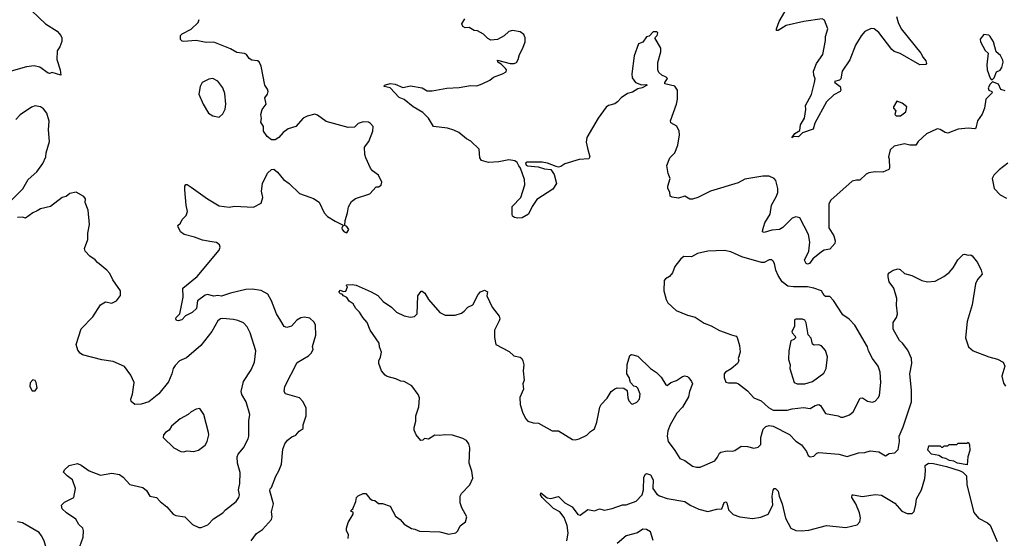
# Model space of a CAD drawing. Extents: x 2057697 to 2160550, y 827490 to 1016834.
# Tile 438 of 509: x 2079763 to 2087477, y 1008246 to 1012308. Entities that reach past the tile are written whole.
import ezdxf

# ---------------------------------------------------------------- set-up
doc = ezdxf.new("R2010")
doc.units = 0

msp = doc.modelspace()

# ---------------------------------------------------------------- linework, layer by layer
at = {"layer": '0CON20XD'}
for points in [[(2079857.3, 1012377.3), (2079966.2, 1012275), (2080056.8, 1012216.8), (2080084.3, 1012184.3), (2080092.5, 1012165), (2080094, 1012136), (2080077.5, 1012095), (2080056.1, 1012063.9), (2080052.5, 1011995), (2080080, 1011915), (2080085.9, 1011874.1), (2080016.1, 1011893.9), (2079995, 1011885.6), (2079985, 1011887.8), (2079921.2, 1011935), (2079877, 1011947), (2079815, 1011938.1), (2079695, 1011904.2)], [(2086632.7, 1012332.7), (2086644.2, 1012285), (2086668.6, 1012235), (2086824, 1012045), (2086841.2, 1012011.2), (2086863.3, 1011985), (2086867.5, 1011965), (2086862.5, 1011957.5), (2086815, 1011954.2), (2086662.2, 1012042.2), (2086615, 1012060), (2086595, 1012075.5), (2086495, 1012207.1), (2086458, 1012235), (2086435, 1012239.5), (2086385, 1012214.5), (2086355, 1012182.2), (2086311.1, 1012108.9), (2086266.8, 1011993.2), (2086206.9, 1011905), (2086196.2, 1011843.8), (2086185, 1011834.4), (2086147.5, 1011825), (2086148.8, 1011815), (2086190, 1011785), (2086196.2, 1011755), (2086190, 1011745), (2086141.7, 1011718.3), (2086084.5, 1011665), (2085992.1, 1011497.9), (2085979.3, 1011450.7), (2085895, 1011422.5), (2085865, 1011390), (2085828.3, 1011391.7), (2085811.7, 1011381.7), (2085835, 1011417.5), (2085875, 1011440), (2085881.2, 1011485), (2085912.3, 1011537.7), (2085922, 1011605), (2085920, 1011635), (2085967.4, 1011722.6), (2085990.8, 1011815), (2085993.9, 1011843.9), (2085984.3, 1011874.3), (2085982.9, 1011905), (2086005.8, 1011965), (2086054.4, 1012035.6), (2086075.8, 1012145), (2086076, 1012175), (2086093.3, 1012235), (2086067.5, 1012305), (2086050, 1012315), (2085906.8, 1012293.2), (2085768.3, 1012261.7), (2085705, 1012223.3), (2085693.3, 1012223.3), (2085692, 1012235), (2085714.3, 1012295), (2085775, 1012400)], [(2081576.2, 1008225), (2081617.3, 1008282.7), (2081663.8, 1008315), (2081735.9, 1008394.1), (2081740, 1008415), (2081736.1, 1008453.9), (2081750.8, 1008515), (2081723.6, 1008616.4), (2081726.1, 1008633.9), (2081735, 1008643.3), (2081768.3, 1008731.7), (2081794.2, 1008775), (2081814.1, 1008825.9), (2081825.6, 1008945), (2081840, 1008985), (2081862, 1009015), (2081895, 1009040), (2081925, 1009053.3), (2081952.5, 1009085), (2081982.5, 1009105), (2081983.3, 1009135), (2082007.5, 1009205), (2082006.7, 1009265), (2081983.3, 1009315), (2081955, 1009346.7), (2081845, 1009376.2), (2081834, 1009395), (2081841.2, 1009435), (2081935.9, 1009624.1), (2082025.8, 1009674.2), (2082046, 1009695), (2082061.2, 1009725), (2082057, 1009747), (2082082.3, 1009837.7), (2082080, 1009915), (2082068.8, 1009938.8), (2082035, 1009968.8), (2081995, 1009978), (2081965, 1009973.8), (2081935, 1009953.8), (2081891.7, 1009908.3), (2081855, 1009896.2), (2081835.8, 1009905.8), (2081809.1, 1009949.1), (2081775.7, 1010005), (2081735.5, 1010105.5), (2081707.8, 1010157.8), (2081655, 1010186.9), (2081585, 1010197.1), (2081534.1, 1010194.1), (2081415, 1010166.7), (2081345, 1010142.8), (2081315, 1010147.5), (2081285, 1010141.9), (2081235, 1010154.3), (2081215, 1010151.5), (2081155.7, 1010105), (2081147.5, 1010045), (2081115, 1010013.3), (2081061.7, 1009988.3), (2081032.7, 1009957.3), (2081005, 1009949.2), (2080991.4, 1009951.4), (2080985.8, 1009965), (2080989.2, 1009975), (2081017.5, 1010005), (2081043.8, 1010135), (2081040, 1010205), (2081154.2, 1010295.8), (2081325, 1010502.5), (2081332.5, 1010525), (2081327.5, 1010545), (2081305, 1010563.3), (2081267.7, 1010567.7), (2081195, 1010581.2), (2081132.5, 1010605), (2081052.5, 1010625), (2081023.3, 1010645), (2081003.3, 1010685), (2081002.5, 1010695), (2081022.5, 1010715), (2081035, 1010742.5), (2081066.1, 1010773.9), (2081076.7, 1010805), (2081066.4, 1010856.4), (2081056.7, 1010975), (2081057, 1011003), (2081065, 1011017.5), (2081075, 1011017.5), (2081107.3, 1010997.3), (2081234.5, 1010904.5), (2081325, 1010849.2), (2081405, 1010839.2), (2081445, 1010846), (2081595, 1010840), (2081655, 1010870), (2081667.5, 1010915), (2081656.7, 1010965), (2081666.2, 1011025), (2081704.2, 1011105.8), (2081735, 1011133.3), (2081755, 1011137.5), (2081783.9, 1011113.9), (2081830, 1011055), (2081875, 1011026), (2081955, 1010946), (2082037.1, 1010917.1), (2082065, 1010907.5), (2082108.3, 1010878.3), (2082148.8, 1010795), (2082175, 1010766.7), (2082235, 1010728.8), (2082298.3, 1010698.3), (2082287.5, 1010675), (2082290, 1010665), (2082305, 1010646.7), (2082325, 1010637.5), (2082342.5, 1010665), (2082325, 1010687.5), (2082310, 1010695), (2082312.5, 1010735), (2082331.2, 1010795), (2082338.3, 1010841.7), (2082361.2, 1010885), (2082395, 1010907.5), (2082505, 1010943.3), (2082555, 1011000), (2082575, 1011000), (2082595, 1011012.5), (2082600, 1011035), (2082575, 1011090), (2082527.5, 1011125), (2082511.2, 1011145), (2082473.8, 1011225), (2082467, 1011253), (2082465, 1011310), (2082497.5, 1011355), (2082530, 1011435), (2082531.7, 1011471.7), (2082512.5, 1011495), (2082495, 1011506.2), (2082455, 1011508), (2082415, 1011493.8), (2082385, 1011466.7), (2082336.1, 1011463.9), (2082165, 1011509.2), (2082095, 1011560), (2082075, 1011566.7), (2082015, 1011551.2), (2081985, 1011536.2), (2081925, 1011472), (2081865.9, 1011454.1), (2081826.1, 1011423.9), (2081792.5, 1011385), (2081763.6, 1011366.4), (2081735, 1011366.7), (2081702, 1011392), (2081672.5, 1011435), (2081671.7, 1011471.7), (2081652.5, 1011505), (2081657.5, 1011535), (2081653.3, 1011565), (2081663.3, 1011605), (2081693.8, 1011645), (2081684.4, 1011695.6), (2081704.2, 1011725.8), (2081709.2, 1011745), (2081703.8, 1011765), (2081683.8, 1011795), (2081654, 1011945), (2081638.3, 1011978.3), (2081625, 1011985.7), (2081580.7, 1011990.7), (2081560, 1012005), (2081540, 1012035), (2081525, 1012042), (2081465, 1012052), (2081415, 1012079.2), (2081285, 1012132.2), (2081225, 1012129.2), (2081145, 1012145.8), (2081047, 1012137), (2081035, 1012140), (2081023, 1012153), (2081023.3, 1012185), (2081035, 1012197.5), (2081105, 1012233.8), (2081161.2, 1012285), (2081168.3, 1012308.3)], [(2085584.2, 1010665), (2085602.1, 1010717.9), (2085641.4, 1010785), (2085652.5, 1010855), (2085693.4, 1010926.6), (2085701.4, 1010955), (2085702, 1010985), (2085687.9, 1011047.9), (2085675, 1011064), (2085635, 1011082), (2085585, 1011082.9), (2085445, 1011058), (2085390.9, 1011029.1), (2085175, 1010963.8), (2085075, 1010914), (2085035, 1010901.2), (2085012.3, 1010902.3), (2084975, 1010926.7), (2084925, 1010911.2), (2084875, 1010917.5), (2084860, 1010925), (2084857, 1010957), (2084840, 1010985), (2084840, 1011005), (2084860, 1011065), (2084843.9, 1011103.9), (2084833.9, 1011166.1), (2084856.2, 1011225), (2084896, 1011265), (2084920, 1011325), (2084931.2, 1011405), (2084930, 1011435), (2084912.5, 1011475), (2084865, 1011500), (2084862.5, 1011515), (2084910, 1011645), (2084916.7, 1011685), (2084916.1, 1011756.1), (2084895, 1011786), (2084817.5, 1011805), (2084817.5, 1011815), (2084837, 1011847), (2084828.3, 1011858.3), (2084795, 1011873.3), (2084770, 1011895), (2084763.6, 1011916.4), (2084763.6, 1011973.6), (2084786.7, 1012055), (2084786.7, 1012085), (2084740, 1012165), (2084757.5, 1012185), (2084762.5, 1012205), (2084755, 1012212.5), (2084725, 1012212.5), (2084695, 1012180), (2084675, 1012172.5), (2084645, 1012132.5), (2084611.7, 1012118.3), (2084577.5, 1012025), (2084558.8, 1011885), (2084562.3, 1011852.3), (2084586.4, 1011816.4), (2084635, 1011797.5), (2084675, 1011800), (2084680, 1011795), (2084640, 1011775), (2084605, 1011766.2), (2084565, 1011740), (2084525, 1011730.6), (2084475, 1011696.7), (2084447.5, 1011665), (2084425, 1011650), (2084375, 1011636.7), (2084358.3, 1011621.7), (2084295, 1011537.5), (2084206.2, 1011385), (2084201.7, 1011348.3), (2084212.3, 1011302.3), (2084228.8, 1011235), (2084220.7, 1011219.3), (2084145, 1011213.3), (2084035, 1011180), (2084003, 1011157), (2083985, 1011153.3), (2083965, 1011158), (2083898.8, 1011185), (2083855, 1011192.5), (2083737.5, 1011192.5), (2083726.2, 1011185), (2083729.7, 1011169.7), (2083742.2, 1011162.2), (2083825, 1011156.2), (2083875, 1011140), (2083925, 1011134.4), (2083949.4, 1011095), (2083967.5, 1011025), (2083940, 1010980), (2083815, 1010898.8), (2083778, 1010845), (2083750, 1010785), (2083700, 1010755), (2083665, 1010752.5), (2083638.3, 1010758.3), (2083625, 1010770), (2083620, 1010785), (2083622.5, 1010845), (2083688, 1010915), (2083720, 1011015), (2083718, 1011055), (2083685.9, 1011145.9), (2083673.3, 1011163.3), (2083660, 1011190), (2083642.5, 1011202.5), (2083595, 1011210), (2083515.8, 1011194.2), (2083435, 1011190), (2083380, 1011205), (2083367, 1011227), (2083363.3, 1011295), (2083297.3, 1011357.3), (2083264.2, 1011374.2), (2083204.1, 1011424.1), (2083163, 1011443), (2083115, 1011459.2), (2083005, 1011471.2), (2082966.4, 1011536.4), (2082922, 1011582), (2082845, 1011625.5), (2082775, 1011682.5), (2082735, 1011698.8), (2082665, 1011773.3), (2082617.5, 1011785), (2082620, 1011795), (2082665, 1011808.8), (2082705, 1011802.5), (2082765, 1011776.7), (2082825, 1011788.8), (2082915, 1011773.3), (2082955, 1011751.2), (2082995, 1011751.2), (2083108.3, 1011771.7), (2083205, 1011775.8), (2083295, 1011791.2), (2083345, 1011790), (2083385, 1011806.2), (2083446.1, 1011833.9), (2083475, 1011857.5), (2083545, 1011882.5), (2083575, 1011900), (2083576.7, 1011915), (2083570, 1011925), (2083535, 1011960), (2083510, 1011975), (2083505, 1011990), (2083605, 1011965.8), (2083636, 1011964), (2083655, 1011972.5), (2083668.8, 1011995), (2083678.8, 1012035), (2083705.7, 1012085), (2083722, 1012135), (2083724, 1012165), (2083712.3, 1012192.3), (2083683.6, 1012213.6), (2083625, 1012222), (2083595.8, 1012214.2), (2083557.3, 1012182.7), (2083505, 1012153.3), (2083455, 1012146.7), (2083430.5, 1012160.5), (2083397.5, 1012195), (2083349.5, 1012219.5), (2083324.3, 1012224.3), (2083285, 1012246.7), (2083253.9, 1012243.9), (2083235, 1012253.3), (2083227.5, 1012275), (2083250, 1012315)], [(2087385, 1011840), (2087397, 1011853), (2087415, 1011900), (2087445, 1011913.3), (2087457, 1011933), (2087467.5, 1011975), (2087465, 1011990), (2087447.3, 1012027.3), (2087412.5, 1012055), (2087393.3, 1012135), (2087365.8, 1012175.8), (2087355, 1012186.7), (2087317, 1012193), (2087287.5, 1012155), (2087290, 1012135), (2087327.5, 1012067.5), (2087350, 1012045), (2087340, 1011955), (2087343.3, 1011915), (2087365, 1011850), (2087375, 1011840), (2087385, 1011840)], [(2081325, 1011544), (2081355, 1011570), (2081371.7, 1011608.3), (2081377.5, 1011645), (2081369.1, 1011729.1), (2081354, 1011775), (2081315, 1011826.7), (2081276.4, 1011846.4), (2081245, 1011843.1), (2081192, 1011815), (2081176, 1011785), (2081165.8, 1011725), (2081200.8, 1011645), (2081242, 1011575), (2081275, 1011554.2), (2081325, 1011544)], [(2087485, 1011750), (2087450.7, 1011760.7), (2087432.3, 1011802.3), (2087385, 1011820), (2087365, 1011802.5), (2087350, 1011775), (2087356.1, 1011756.1), (2087380, 1011745), (2087382.5, 1011735), (2087332.5, 1011685), (2087322, 1011615), (2087302.7, 1011567.3), (2087266, 1011515), (2087255, 1011458.8), (2087245, 1011454.2), (2087195, 1011459.2), (2087115, 1011451.2), (2087035, 1011420), (2087015, 1011423.3), (2086975, 1011446.7), (2086955, 1011453.3), (2086945, 1011450), (2086866.7, 1011415), (2086802, 1011355), (2086784, 1011326), (2086736.1, 1011326.1), (2086695, 1011336), (2086613.8, 1011316.2), (2086582.3, 1011287.7), (2086568.8, 1011235), (2086573.8, 1011215), (2086578.8, 1011145), (2086572.5, 1011135), (2086525, 1011114.2), (2086465, 1011115.8), (2086415, 1011108.8), (2086395, 1011097.5), (2086345, 1011051.2), (2086318.3, 1011051.7), (2086285, 1011042.5), (2086117.5, 1010895), (2086103.3, 1010865), (2086101.7, 1010678.3), (2086142, 1010615), (2086151.4, 1010575), (2086148.6, 1010555), (2086109.7, 1010510.3), (2086065, 1010503.3), (2086045, 1010490), (2085976.7, 1010435), (2085951.2, 1010398.8), (2085935, 1010394.3), (2085925, 1010398.8), (2085911.4, 1010425), (2085944.5, 1010495.5), (2085952.5, 1010565), (2085942.9, 1010625), (2085873.8, 1010755), (2085845, 1010762.9), (2085815.6, 1010754.4), (2085741.1, 1010678.9), (2085715.4, 1010664.6), (2085655, 1010659.4), (2085595, 1010641.4), (2085582.5, 1010645), (2085584.2, 1010665)], [(2086665, 1011553.8), (2086706.2, 1011585), (2086712.5, 1011625), (2086677.5, 1011655), (2086635, 1011670), (2086610, 1011625), (2086610, 1011615), (2086627.5, 1011595), (2086620, 1011565), (2086630, 1011555), (2086665, 1011553.8)], [(2079685, 1010880), (2079787.3, 1010982.7), (2079828.8, 1011055), (2079897.1, 1011115), (2079945, 1011181.2), (2079968.8, 1011235), (2079970.6, 1011265), (2079996.9, 1011355), (2079988.1, 1011445), (2079993.6, 1011513.6), (2079976.4, 1011576.4), (2079949.7, 1011609.7), (2079925, 1011625.7), (2079885, 1011632.5), (2079855, 1011622.5), (2079767.6, 1011562.4), (2079731.2, 1011525)], [(2087503.8, 1011185), (2087437.1, 1011132.9), (2087395, 1011090), (2087381.2, 1011065), (2087397.5, 1010985), (2087445, 1010936.7), (2087495, 1010910)], [(2080220, 1008145), (2080260, 1008255), (2080263.9, 1008303.9), (2080256.2, 1008325), (2080226.2, 1008355), (2080202, 1008395), (2080130, 1008445), (2080096.8, 1008476.8), (2080090, 1008505), (2080115, 1008530), (2080186.2, 1008565), (2080199.2, 1008635), (2080177.5, 1008705), (2080134.4, 1008734.4), (2080106.7, 1008765), (2080115, 1008782.5), (2080150, 1008815), (2080215, 1008830.8), (2080245, 1008818), (2080306.7, 1008775), (2080395, 1008740), (2080485, 1008756), (2080545, 1008746), (2080573.8, 1008725), (2080625, 1008668), (2080727.5, 1008645), (2080755, 1008620), (2080783.3, 1008575), (2080835, 1008564.2), (2080863, 1008533), (2080915, 1008492), (2080965, 1008434), (2080985, 1008424), (2081057.5, 1008415), (2081117.5, 1008355), (2081165, 1008331.2), (2081185, 1008330), (2081237.6, 1008352.4), (2081280.6, 1008399.4), (2081353.8, 1008445), (2081375, 1008470), (2081460, 1008535), (2081480.8, 1008565), (2081484.2, 1008585), (2081476, 1008625), (2081488.2, 1008675), (2081490.2, 1008760.2), (2081468.1, 1008835), (2081466.7, 1008885), (2081474.3, 1008905), (2081515.5, 1008954.5), (2081552.5, 1009025), (2081557.1, 1009045), (2081558, 1009165), (2081565.8, 1009215), (2081536.9, 1009315), (2081502.8, 1009372.8), (2081496.9, 1009395), (2081515.6, 1009475), (2081577.1, 1009565), (2081601.9, 1009625), (2081612.9, 1009715), (2081569.2, 1009855), (2081545, 1009901.2), (2081515, 1009932.5), (2081472.4, 1009952.4), (2081438.9, 1009958.9), (2081355, 1009968.6), (2081335, 1009964.2), (2081315, 1009948.6), (2081268.1, 1009865), (2081181.4, 1009755), (2081069.8, 1009660.2), (2081013.8, 1009635), (2080980.7, 1009599.3), (2080964.3, 1009575), (2080956, 1009535), (2080929.3, 1009470.7), (2080853.9, 1009376.1), (2080775, 1009315.6), (2080715, 1009295.6), (2080664.2, 1009294.2), (2080636.4, 1009316.4), (2080632.5, 1009335), (2080645.6, 1009374.4), (2080660.8, 1009465), (2080633.2, 1009523.2), (2080585, 1009591.2), (2080495, 1009630.8), (2080405, 1009644.2), (2080255, 1009683.3), (2080236, 1009696), (2080218.3, 1009718.3), (2080206.2, 1009765), (2080244.3, 1009885.7), (2080335, 1009980), (2080395.9, 1010074.1), (2080435, 1010096.7), (2080485, 1010088.8), (2080522.5, 1010105), (2080551.7, 1010148.3), (2080553.3, 1010185), (2080491.2, 1010271.2), (2080468.8, 1010318.8), (2080445.9, 1010345.9), (2080372.5, 1010405), (2080355, 1010426.7), (2080312.5, 1010455), (2080276.1, 1010496.1), (2080271.2, 1010515), (2080296.2, 1010585), (2080296, 1010635), (2080308.6, 1010705), (2080300, 1010815), (2080276.7, 1010875), (2080277.5, 1010905), (2080265, 1010922.5), (2080205, 1010957.5), (2080155, 1010946.7), (2080126, 1010924), (2080095.9, 1010914.1), (2080004.2, 1010845.8), (2079925, 1010827.5), (2079899.7, 1010810.3), (2079865, 1010796.2), (2079807, 1010753), (2079785, 1010760), (2079745, 1010757.5)], [(2086195, 1009194.2), (2086215, 1009194.4), (2086265, 1009212.9), (2086293.4, 1009236.6), (2086347.3, 1009342.7), (2086365.8, 1009345.8), (2086405, 1009318.8), (2086445, 1009312.5), (2086465, 1009320), (2086490, 1009345), (2086500, 1009365), (2086510.6, 1009465), (2086503.6, 1009546.4), (2086488.8, 1009595), (2086444.3, 1009655), (2086412.9, 1009715), (2086406.4, 1009746.4), (2086305.8, 1009915), (2086261.1, 1009961.1), (2086211.2, 1009995), (2086138.3, 1010108.3), (2086109.2, 1010139.2), (2086075, 1010140.8), (2086065, 1010147.5), (2086043.8, 1010183.8), (2085985.4, 1010205.4), (2085935, 1010215.4), (2085825, 1010215.8), (2085781.8, 1010221.7), (2085735.6, 1010255), (2085704.3, 1010305), (2085687.5, 1010345), (2085677.1, 1010397.1), (2085667.3, 1010417.3), (2085655.9, 1010425.9), (2085635, 1010425.8), (2085595, 1010406), (2085575, 1010405.8), (2085420.2, 1010450.2), (2085335, 1010490), (2085285, 1010500), (2085155, 1010494), (2085074.2, 1010475.8), (2085025, 1010451.2), (2084965, 1010452), (2084944, 1010435), (2084896, 1010375), (2084876.2, 1010325), (2084855, 1010296.7), (2084822.1, 1010277.9), (2084812, 1010265), (2084810, 1010185), (2084828.8, 1010115), (2084841.2, 1010091.2), (2084905, 1010028.8), (2084995, 1009993.8), (2085055, 1009978), (2085125, 1009930.8), (2085181.2, 1009911.2), (2085245, 1009874.2), (2085340.7, 1009839.3), (2085375, 1009828), (2085385, 1009818.8), (2085402.7, 1009755), (2085406.8, 1009703.2), (2085392, 1009655), (2085396.7, 1009635), (2085386.2, 1009615), (2085336.9, 1009573.1), (2085291.7, 1009548.3), (2085282.5, 1009535), (2085281.2, 1009505), (2085295, 1009470), (2085315, 1009463.8), (2085375, 1009463.8), (2085395, 1009456.2), (2085465, 1009401.2), (2085515.7, 1009345.7), (2085573.2, 1009323.2), (2085629.7, 1009269.7), (2085665, 1009249.4), (2085775, 1009248.9), (2085815, 1009260), (2085905, 1009269.5), (2085955, 1009262.2), (2085994.6, 1009285.4), (2086025, 1009293.8), (2086036.2, 1009285), (2086075, 1009223.8), (2086175, 1009204), (2086195, 1009194.2)], [(2086493, 1008923), (2086545, 1008892.5), (2086575, 1008908.8), (2086620, 1008915), (2086645, 1008942.5), (2086655.8, 1009004.2), (2086654.2, 1009045), (2086685, 1009120), (2086749.5, 1009315), (2086750.8, 1009405), (2086736.9, 1009535), (2086751.5, 1009615), (2086749.6, 1009655), (2086720.4, 1009720.4), (2086679.5, 1009775), (2086656.2, 1009796.2), (2086605.5, 1009885), (2086605.7, 1009935), (2086633.1, 1009975), (2086641.1, 1010005), (2086632.6, 1010072.6), (2086634.4, 1010124.4), (2086610.6, 1010205), (2086575.8, 1010255), (2086566, 1010295), (2086566.7, 1010315), (2086574.2, 1010325.8), (2086605, 1010346.2), (2086645, 1010356), (2086662.3, 1010352.3), (2086695, 1010320.8), (2086725, 1010310.8), (2086752.5, 1010305), (2086830, 1010265), (2086875.9, 1010254.1), (2086935, 1010258.8), (2087004.4, 1010295.6), (2087045, 1010327.5), (2087075.4, 1010364.6), (2087113.2, 1010426.8), (2087155, 1010467.5), (2087165, 1010472.5), (2087195, 1010463.3), (2087215, 1010466.2), (2087225, 1010458), (2087266.9, 1010406.9), (2087296.6, 1010345), (2087304.1, 1010315.9), (2087268.3, 1010271.7), (2087252.1, 1010237.9), (2087225.6, 1010075), (2087187.1, 1009945), (2087174, 1009815), (2087195.9, 1009745.9), (2087233.3, 1009715), (2087356.8, 1009666.8), (2087425, 1009647.7), (2087466.9, 1009625), (2087480, 1009595), (2087458.8, 1009515), (2087470.8, 1009460.8), (2087486.4, 1009436.4)], [(2082336.7, 1008245), (2082340, 1008275), (2082323.6, 1008303.6), (2082322.5, 1008325), (2082335, 1008370), (2082376.7, 1008435), (2082375, 1008450), (2082360, 1008455), (2082360, 1008465), (2082373.6, 1008476.4), (2082397.5, 1008535), (2082402.5, 1008565), (2082415, 1008577.5), (2082455, 1008597.5), (2082475, 1008597.5), (2082505, 1008556.7), (2082525, 1008543.3), (2082545, 1008542.5), (2082575, 1008517.5), (2082605, 1008517.5), (2082665, 1008497.5), (2082708.3, 1008418.3), (2082745, 1008393.3), (2082775, 1008356.7), (2082832.1, 1008322.1), (2082858.3, 1008318.3), (2082895, 1008302.9), (2083055, 1008297.1), (2083125, 1008278.8), (2083180.7, 1008289.3), (2083196, 1008304), (2083215, 1008342.5), (2083256.1, 1008373.9), (2083266.7, 1008415), (2083227.5, 1008485), (2083214.4, 1008524.4), (2083214.2, 1008575.8), (2083224.1, 1008595.9), (2083290, 1008665), (2083313.3, 1008716.7), (2083305, 1008772.5), (2083284.2, 1008835), (2083290, 1008955), (2083282, 1008985), (2083263, 1009013), (2083235, 1009028), (2083155, 1009052.5), (2083092.5, 1009057.5), (2083055, 1009050), (2083015, 1009053.3), (2082965, 1009022.5), (2082935, 1009027.5), (2082920, 1009015), (2082905, 1009012.5), (2082870, 1009055), (2082853.6, 1009093.6), (2082853.6, 1009113.6), (2082865.9, 1009164.1), (2082865.7, 1009205), (2082889.4, 1009275), (2082894.3, 1009345), (2082885, 1009373.3), (2082835, 1009438.8), (2082775, 1009474), (2082747.7, 1009477.7), (2082710, 1009495), (2082642.5, 1009512.5), (2082625, 1009522.5), (2082597, 1009557), (2082577.5, 1009615), (2082577.5, 1009635), (2082590, 1009665), (2082596.2, 1009705), (2082581.2, 1009745), (2082580, 1009775), (2082507.5, 1009875), (2082485, 1009936.7), (2082450, 1009975), (2082425, 1010017.5), (2082396.7, 1010045), (2082375, 1010082.5), (2082345, 1010102.5), (2082325, 1010132.5), (2082300, 1010145), (2082288.3, 1010158.3), (2082275, 1010160), (2082263, 1010173), (2082275, 1010190), (2082298.3, 1010178.3), (2082319.3, 1010180.7), (2082330, 1010215), (2082320, 1010225), (2082325, 1010230), (2082366.7, 1010233.3), (2082397.8, 1010227.8), (2082517.5, 1010175), (2082567.9, 1010147.9), (2082611.7, 1010101.7), (2082675, 1010056.2), (2082715.9, 1010015.9), (2082775, 1009988.8), (2082825, 1009978.8), (2082855.7, 1009984.3), (2082876.2, 1010005), (2082883.3, 1010145), (2082908.3, 1010181.7), (2082915, 1010182.5), (2082936.2, 1010165), (2082966.7, 1010115), (2083054.2, 1010014.2), (2083095, 1009993.8), (2083175, 1009993.3), (2083225, 1010010), (2083245.9, 1010024.1), (2083273.9, 1010056.1), (2083312.5, 1010075), (2083353.8, 1010156.2), (2083373.9, 1010176.1), (2083405, 1010190), (2083427, 1010177), (2083423.3, 1010145), (2083463.3, 1010055), (2083520, 1009985), (2083523.3, 1009965), (2083518.3, 1009948.3), (2083483.3, 1009875), (2083481.7, 1009818.3), (2083493.3, 1009765), (2083598.8, 1009708.8), (2083634, 1009674), (2083685, 1009663.3), (2083696.7, 1009655), (2083705.7, 1009635.7), (2083712, 1009605), (2083707.7, 1009557.7), (2083715.8, 1009485), (2083706, 1009455), (2083709.2, 1009415), (2083682.3, 1009347.7), (2083684.3, 1009295), (2083702.5, 1009235), (2083725.8, 1009185), (2083745, 1009164.2), (2083785, 1009149.2), (2083826.6, 1009146.6), (2083935, 1009088.6), (2083985, 1009088.8), (2084095, 1009018.8), (2084115, 1009016.2), (2084145, 1009023.8), (2084205, 1009053.3), (2084235, 1009083.3), (2084265, 1009102.5), (2084283.8, 1009155), (2084307.7, 1009272.3), (2084317.3, 1009292.7), (2084365, 1009343.3), (2084396.7, 1009395), (2084425, 1009416.7), (2084445, 1009423.3), (2084495, 1009422.5), (2084523, 1009403), (2084526.2, 1009345), (2084535, 1009322.5), (2084555, 1009300), (2084565, 1009297.5), (2084597, 1009313), (2084620, 1009335), (2084623.8, 1009375), (2084605, 1009422.5), (2084595, 1009432.5), (2084575, 1009437.5), (2084547.5, 1009465), (2084536.7, 1009505), (2084518.8, 1009535), (2084523.1, 1009606.9), (2084542.3, 1009677.7), (2084555, 1009686.7), (2084605, 1009673.3), (2084706.2, 1009575), (2084753.2, 1009543.2), (2084787.4, 1009507.4), (2084825, 1009448.8), (2084835, 1009443.8), (2084864.4, 1009465.6), (2084909.3, 1009480.7), (2084956.1, 1009513.9), (2084975, 1009518.8), (2084995, 1009513.8), (2085005, 1009503.8), (2085026.5, 1009475), (2085033.3, 1009455), (2085010.8, 1009395), (2085003.8, 1009355), (2084955, 1009274), (2084911.9, 1009225), (2084858.2, 1009135), (2084841.5, 1009088.5), (2084836.9, 1009045), (2084843.6, 1009005), (2084894.7, 1008934.7), (2084935, 1008870), (2084975, 1008854), (2085035, 1008810), (2085065, 1008802), (2085095, 1008803.8), (2085207.9, 1008852.1), (2085229.7, 1008880.3), (2085245, 1008913.8), (2085255, 1008920), (2085305, 1008932), (2085345, 1008928.8), (2085365, 1008933.8), (2085415, 1008966.9), (2085465, 1008965.8), (2085515, 1008952.5), (2085549.7, 1008960.3), (2085568.2, 1008981.8), (2085568.5, 1009035), (2085588.5, 1009101.5), (2085608.2, 1009121.8), (2085635, 1009130.5), (2085665, 1009123.6), (2085795, 1009057.8), (2085845, 1009007.5), (2085888, 1008978), (2085926, 1008925), (2085940, 1008895), (2085955, 1008883.8), (2085985, 1008890), (2086008.3, 1008911.7), (2086025, 1008916.9), (2086180, 1008905), (2086245, 1008886.2), (2086333.9, 1008916.1), (2086385, 1008918.6), (2086425, 1008930.8), (2086493, 1008923)], [(2085915, 1009454.6), (2085975, 1009473.3), (2086061.8, 1009538.2), (2086080.5, 1009575), (2086093.1, 1009666.9), (2086075.8, 1009715.8), (2086045, 1009752.9), (2086025, 1009761.9), (2085987.9, 1009757.9), (2085975, 1009766.2), (2085962.9, 1009812.9), (2085939.5, 1009839.5), (2085924.1, 1009934.1), (2085913.9, 1009953.9), (2085895, 1009961.2), (2085845, 1009963.3), (2085834.2, 1009955.8), (2085833.3, 1009905), (2085813.3, 1009865), (2085813.9, 1009853.9), (2085838.3, 1009828.3), (2085840, 1009815), (2085828.3, 1009801.7), (2085805, 1009792.5), (2085790, 1009715), (2085787.5, 1009645), (2085798.6, 1009605), (2085796, 1009575), (2085831.9, 1009465), (2085855.4, 1009455.4), (2085915, 1009454.6)], [(2079885, 1009401.2), (2079900, 1009425), (2079892.5, 1009465), (2079885, 1009482.5), (2079865, 1009487.5), (2079845, 1009462.5), (2079841.2, 1009435), (2079861.7, 1009401.7), (2079885, 1009401.2)], [(2081045, 1008924), (2081075, 1008930), (2081125.9, 1008925.9), (2081164.3, 1008935.7), (2081215.7, 1008974.3), (2081231.2, 1009005), (2081245.8, 1009055), (2081242.5, 1009075), (2081206, 1009215), (2081175, 1009262.5), (2081145, 1009256.7), (2081105, 1009236.2), (2081082.5, 1009215), (2081019.5, 1009180.5), (2080953.3, 1009125), (2080935, 1009093.3), (2080905, 1009074), (2080889.2, 1009055), (2080886.7, 1009035), (2080970, 1008955), (2081026.1, 1008926.1), (2081045, 1008924)], [(2087185, 1008820.8), (2087111.2, 1008835), (2087081.1, 1008851.1), (2087047.5, 1008855), (2087020, 1008870), (2086992, 1008875), (2086963.6, 1008893.6), (2086907.5, 1008905), (2086877.5, 1008935), (2086885, 1008970), (2086975, 1008970), (2086985, 1008960), (2086995, 1008960), (2087005, 1008970), (2087035, 1008970), (2087045, 1008980), (2087105, 1008980), (2087115, 1008990), (2087185, 1008990), (2087195, 1009000), (2087205, 1008980), (2087206.1, 1008933.9), (2087191.9, 1008885), (2087185, 1008820.8)], [(2084050, 1008225), (2084060, 1008285), (2084052.9, 1008345), (2084029.2, 1008409.2), (2083994.4, 1008454.4), (2083945, 1008480), (2083855, 1008566.2), (2083842.9, 1008585), (2083845, 1008602.5), (2083895, 1008563.8), (2083925, 1008558), (2083985, 1008572.5), (2084035, 1008523.3), (2084091.2, 1008491.2), (2084135, 1008431.2), (2084153.6, 1008426.4), (2084215, 1008472), (2084265, 1008461.2), (2084304.3, 1008475.7), (2084345, 1008466), (2084405, 1008478.8), (2084485, 1008508.8), (2084515, 1008506.7), (2084592.7, 1008537.3), (2084638.6, 1008585), (2084649.2, 1008625), (2084653.6, 1008723.6), (2084665, 1008747.5), (2084675, 1008752.5), (2084705, 1008742.5), (2084725.8, 1008705), (2084723.3, 1008635), (2084755, 1008592.5), (2084775, 1008579.2), (2084835, 1008557.1), (2084974.5, 1008534.5), (2085015.7, 1008505.7), (2085085, 1008474.2), (2085155, 1008455.7), (2085225, 1008474.2), (2085264, 1008476), (2085283.3, 1008525), (2085295, 1008532), (2085304.2, 1008524.2), (2085315, 1008470), (2085352.4, 1008432.4), (2085403.7, 1008413.7), (2085505, 1008400.6), (2085569.7, 1008410.3), (2085626.4, 1008433.6), (2085663.1, 1008505), (2085657.8, 1008575), (2085665, 1008623.3), (2085675, 1008636.7), (2085685, 1008636.7), (2085704.6, 1008614.6), (2085712.5, 1008575), (2085737.9, 1008515), (2085764, 1008404), (2085805.6, 1008325.6), (2085845, 1008307.5), (2085885, 1008303.3), (2085945, 1008309.5), (2086085, 1008346.5), (2086235, 1008329.5), (2086325, 1008350.6), (2086345.8, 1008375), (2086350.5, 1008405), (2086341.8, 1008445), (2086313.5, 1008515), (2086282.5, 1008565), (2086283.8, 1008585), (2086293, 1008587), (2086365, 1008574.4), (2086465, 1008590), (2086515, 1008582.5), (2086620.3, 1008520.3), (2086675, 1008458.8), (2086715, 1008441.2), (2086755, 1008441.2), (2086770, 1008455), (2086785, 1008510), (2086789.2, 1008555), (2086828.1, 1008625), (2086855.4, 1008714.6), (2086860, 1008775), (2086855.8, 1008815), (2086882.5, 1008835), (2086921.4, 1008831.4), (2087025, 1008808.3), (2087130, 1008775), (2087151.9, 1008765), (2087180, 1008735), (2087184.3, 1008665), (2087238.8, 1008448.8), (2087274.2, 1008404.2), (2087345, 1008366.2), (2087365, 1008348.8), (2087420.3, 1008220.3)], [(2079845, 1007596.7), (2079855, 1007603.3), (2079876.8, 1007633.2), (2079897.5, 1007695), (2079872.5, 1007725), (2079871.4, 1007735), (2079929.4, 1007780.6), (2079965, 1007854), (2080004.4, 1007915), (2080014.5, 1007965), (2079985.4, 1008115.4), (2079953.3, 1008225), (2079934.6, 1008264.6), (2079915, 1008290), (2079785, 1008366.2), (2079745.9, 1008375.9)], [(2084725, 1008228), (2084706, 1008296), (2084674.1, 1008315.9), (2084645, 1008316.5), (2084602, 1008288), (2084515, 1008265.3), (2084445, 1008204.5)]]:
    msp.add_lwpolyline(points, dxfattribs=at)

doc.saveas('drawing.dxf')
